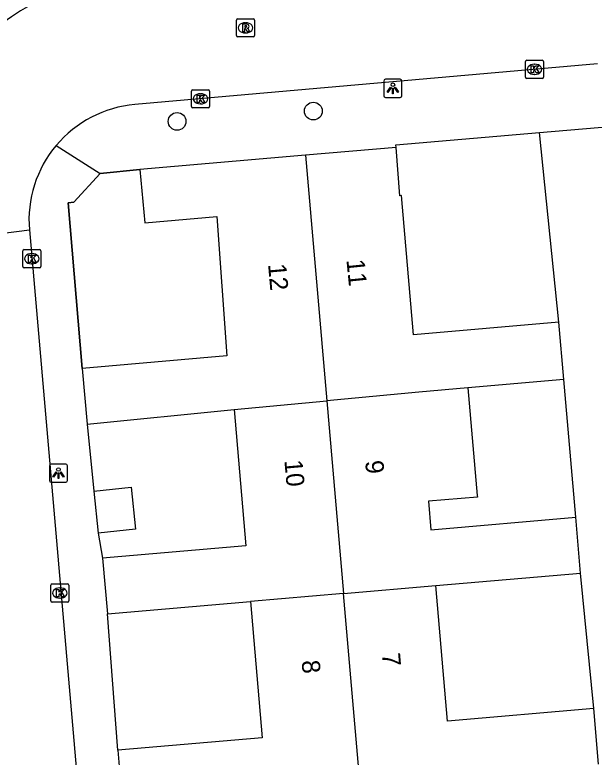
# Model space of a CAD drawing. Extents: x 162990 to 165007, y 383433 to 384336.
# Drawn here: x 164115.78 to 164147.72, y 383883.37 to 383924.27 of the extents above; entities that cross this region are included whole.
import ezdxf

# ---------------------------------------------------------------- set-up
doc = ezdxf.new("R2010")
doc.units = 0
for name, color, linetype in [('IMGEO_Boom', 7, 'Continuous'), ('IMGEO_Kolk', 7, 'Continuous'), ('IMGEO_Lichtpunt', 7, 'Continuous'), ('IMGEO_Muur', 7, 'Continuous'), ('IMGEO_Pand', 7, 'Continuous'), ('IMGEO_Pand_nummerreeks', 7, 'Continuous'), ('IMGEO_Rijbaan_lokaal_open', 7, 'Continuous'), ('IMGEO_Rioolput', 7, 'Continuous'), ('IMGEO_Voetpad_open', 7, 'Continuous')]:
    doc.layers.add(name, color=color, linetype=linetype)

msp = doc.modelspace()

# ---------------------------------------------------------------- linework, layer by layer
at = {"layer": 'IMGEO_Boom'}
for centre in [(164132.236, 383918.967), (164124.727, 383918.401)]:
    msp.add_circle(centre, 0.489, dxfattribs=at)
at = {"layer": 'IMGEO_Kolk'}
for p, q in [((164143.931, 383920.842), (164143.931, 383921.694)), ((164144.006, 383921.768), (164144.858, 383921.768)), ((164144.932, 383921.694), (164144.932, 383920.842)), ((164144.419, 383921.548), (164144.444, 383921.548)), ((164144.858, 383920.768), (164144.006, 383920.768)), ((164144.442, 383920.988), (164144.417, 383920.988)), ((164125.518, 383919.221), (164125.518, 383920.073)), ((164125.593, 383920.147), (164126.445, 383920.147)), ((164126.519, 383920.073), (164126.519, 383919.221)), ((164126.006, 383919.927), (164126.031, 383919.927)), ((164126.445, 383919.147), (164125.593, 383919.147)), ((164126.029, 383919.367), (164126.004, 383919.367)), ((164116.217, 383910.409), (164116.217, 383911.261)), ((164116.292, 383911.335), (164117.144, 383911.335)), ((164116.705, 383911.115), (164116.73, 383911.115)), ((164117.218, 383911.261), (164117.218, 383910.409)), ((164116.728, 383910.555), (164116.703, 383910.555)), ((164117.144, 383910.335), (164116.292, 383910.335)), ((164117.768, 383891.988), (164117.768, 383892.84)), ((164117.843, 383892.914), (164118.695, 383892.914)), ((164118.256, 383892.694), (164118.281, 383892.694)), ((164118.769, 383892.84), (164118.769, 383891.988)), ((164118.695, 383891.914), (164117.843, 383891.914)), ((164118.279, 383892.134), (164118.254, 383892.134))]:
    msp.add_line(p, q, dxfattribs=at)
for points in [[(164143.931, 383920.842), (164143.931, 383921.694)], [(164144.006, 383921.768), (164144.858, 383921.768)], [(164144.932, 383921.694), (164144.932, 383920.842)], [(164144.252, 383921.468), (164144.375, 383921.468), (164144.375, 383921.317), (164144.505, 383921.468), (164144.669, 383921.468), (164144.523, 383921.317), (164144.676, 383921.068), (164144.524, 383921.068), (164144.439, 383921.232), (164144.375, 383921.165), (164144.375, 383921.068), (164144.252, 383921.068), (164144.252, 383921.468)], [(164144.858, 383920.768), (164144.006, 383920.768)], [(164125.518, 383919.221), (164125.518, 383920.073)], [(164125.593, 383920.147), (164126.445, 383920.147)], [(164126.519, 383920.073), (164126.519, 383919.221)], [(164125.839, 383919.847), (164125.962, 383919.847), (164125.962, 383919.696), (164126.092, 383919.847), (164126.256, 383919.847), (164126.11, 383919.696), (164126.263, 383919.447), (164126.111, 383919.447), (164126.026, 383919.611), (164125.962, 383919.544), (164125.962, 383919.447), (164125.839, 383919.447), (164125.839, 383919.847)], [(164126.445, 383919.147), (164125.593, 383919.147)], [(164116.217, 383910.409), (164116.217, 383911.261)], [(164116.292, 383911.335), (164117.144, 383911.335)], [(164116.538, 383911.035), (164116.661, 383911.035), (164116.661, 383910.884), (164116.791, 383911.035), (164116.955, 383911.035), (164116.809, 383910.884), (164116.962, 383910.635), (164116.81, 383910.635), (164116.725, 383910.799), (164116.661, 383910.732), (164116.661, 383910.635), (164116.538, 383910.635), (164116.538, 383911.035)], [(164117.218, 383911.261), (164117.218, 383910.409)], [(164117.144, 383910.335), (164116.292, 383910.335)], [(164117.768, 383891.988), (164117.768, 383892.84)], [(164117.843, 383892.914), (164118.695, 383892.914)], [(164118.089, 383892.614), (164118.212, 383892.614), (164118.212, 383892.463), (164118.342, 383892.614), (164118.506, 383892.614), (164118.36, 383892.463), (164118.513, 383892.214), (164118.361, 383892.214), (164118.276, 383892.378), (164118.212, 383892.311), (164118.212, 383892.214), (164118.089, 383892.214), (164118.089, 383892.614)], [(164118.769, 383892.84), (164118.769, 383891.988)], [(164118.695, 383891.914), (164117.843, 383891.914)]]:
    msp.add_lwpolyline(points, dxfattribs=at)
for centre, start, end in [((164144.008, 383921.692), 91.552, 178.448), ((164144.008, 383921.692), 91.552, 178.448), ((164144.856, 383921.692), 1.552, 88.448), ((164144.856, 383921.692), 1.552, 88.448), ((164144.008, 383920.844), 181.552, 268.448), ((164144.008, 383920.844), 181.552, 268.448), ((164144.856, 383920.844), 271.552, 358.448), ((164144.856, 383920.844), 271.552, 358.448), ((164125.595, 383920.071), 91.552, 178.448), ((164125.595, 383920.071), 91.552, 178.448), ((164126.443, 383920.071), 1.552, 88.448), ((164126.443, 383920.071), 1.552, 88.448), ((164125.595, 383919.223), 181.552, 268.448), ((164125.595, 383919.223), 181.552, 268.448), ((164126.443, 383919.223), 271.552, 358.448), ((164126.443, 383919.223), 271.552, 358.448), ((164116.294, 383911.259), 91.552, 178.448), ((164116.294, 383911.259), 91.552, 178.448), ((164117.142, 383911.259), 1.552, 88.448), ((164117.142, 383911.259), 1.552, 88.448), ((164116.294, 383910.411), 181.552, 268.448), ((164116.294, 383910.411), 181.552, 268.448), ((164117.142, 383910.411), 271.552, 358.448), ((164117.142, 383910.411), 271.552, 358.448), ((164117.845, 383892.838), 91.552, 178.448), ((164117.845, 383892.838), 91.552, 178.448), ((164118.693, 383892.838), 1.552, 88.448), ((164118.693, 383892.838), 1.552, 88.448), ((164117.845, 383891.99), 181.552, 268.448), ((164117.845, 383891.99), 181.552, 268.448), ((164118.693, 383891.99), 271.552, 358.448), ((164118.693, 383891.99), 271.552, 358.448)]:
    msp.add_arc(centre, 0.0765, start, end, dxfattribs=at)
for centre, major_axis, ratio, start_param, end_param in [((164144.418, 383921.268), (-0.387, 0.002), 0.722429, 4.712389, 7.853982), ((164144.443, 383921.268), (-0.39, 0.002), 0.717154, 1.570796, 4.712389), ((164126.005, 383919.647), (-0.387, 0.002), 0.722429, 4.712389, 7.853982), ((164126.03, 383919.647), (-0.39, 0.002), 0.717154, 1.570796, 4.712389), ((164116.704, 383910.835), (-0.387, 0.002), 0.722429, 4.712389, 7.853982), ((164116.729, 383910.835), (-0.39, 0.002), 0.717154, 1.570796, 4.712389), ((164118.255, 383892.414), (-0.387, 0.002), 0.722429, 4.712389, 7.853982), ((164118.28, 383892.414), (-0.39, 0.002), 0.717154, 1.570796, 4.712389)]:
    msp.add_ellipse(centre, major_axis=major_axis, ratio=ratio, start_param=start_param, end_param=end_param, dxfattribs=at)
at = {"layer": 'IMGEO_Lichtpunt'}
for p, q in [((164136.122, 383920.624), (164136.122, 383919.817)), ((164136.122, 383920.624), (164136.122, 383919.817)), ((164137.024, 383920.719), (164136.216, 383920.719)), ((164137.024, 383920.719), (164136.216, 383920.719)), ((164137.118, 383919.817), (164137.118, 383920.624)), ((164137.118, 383919.817), (164137.118, 383920.624)), ((164136.216, 383919.723), (164137.024, 383919.723)), ((164136.216, 383919.723), (164137.024, 383919.723)), ((164118.59, 383899.517), (164117.782, 383899.517)), ((164118.59, 383899.517), (164117.782, 383899.517)), ((164117.688, 383899.422), (164117.688, 383898.615)), ((164117.688, 383899.422), (164117.688, 383898.615)), ((164118.684, 383898.615), (164118.684, 383899.422)), ((164118.684, 383898.615), (164118.684, 383899.422)), ((164117.782, 383898.521), (164118.59, 383898.521)), ((164117.782, 383898.521), (164118.59, 383898.521))]:
    msp.add_line(p, q, dxfattribs=at)
for points in [[(164136.496, 383920.288), (164136.535, 383920.26), (164136.347, 383919.998), (164136.309, 383920.025), (164136.496, 383920.288)], [(164136.598, 383920.24), (164136.645, 383920.24), (164136.645, 383919.918), (164136.598, 383919.918), (164136.598, 383920.24)], [(164136.708, 383920.26), (164136.746, 383920.287), (164136.933, 383920.025), (164136.894, 383919.997), (164136.708, 383920.26)], [(164118.062, 383899.086), (164118.101, 383899.058), (164117.913, 383898.796), (164117.875, 383898.823), (164118.062, 383899.086)], [(164118.164, 383899.038), (164118.211, 383899.038), (164118.211, 383898.716), (164118.164, 383898.716), (164118.164, 383899.038)], [(164118.274, 383899.058), (164118.312, 383899.085), (164118.499, 383898.823), (164118.46, 383898.795), (164118.274, 383899.058)]]:
    msp.add_lwpolyline(points, dxfattribs=at)
for centre in [(164136.621, 383920.422), (164118.187, 383899.22)]:
    msp.add_circle(centre, 0.0994, dxfattribs=at)
for centre, start, end in [((164136.216, 383920.624), 90, 180), ((164136.216, 383920.624), 90, 180), ((164137.024, 383920.624), 0, 90), ((164137.024, 383920.624), 0, 90), ((164136.216, 383919.817), 180, 270), ((164136.216, 383919.817), 180, 270), ((164137.024, 383919.817), 270, 0), ((164137.024, 383919.817), 270, 360), ((164117.782, 383899.422), 90, 180), ((164117.782, 383899.422), 90, 180), ((164118.59, 383899.422), 0, 90), ((164118.59, 383899.422), 0, 90), ((164117.782, 383898.615), 180, 270), ((164117.782, 383898.615), 180, 270), ((164118.59, 383898.615), 270, 0), ((164118.59, 383898.615), 270, 360)]:
    msp.add_arc(centre, 0.0946, start, end, dxfattribs=at)
at = {"layer": 'IMGEO_Muur'}
msp.add_lwpolyline([(164122.681, 383915.75), (164120.486, 383915.527), (164119.044, 383913.941), (164118.717, 383913.909), (164119.496, 383904.791)], dxfattribs=at)
at = {"layer": 'IMGEO_Pand'}
for points in [[(164136.794, 383916.96), (164131.8, 383916.532)], [(164145.774, 383907.331), (164137.766, 383906.641), (164137.104, 383914.309), (164137.004, 383914.3), (164136.794, 383916.96)], [(164131.8, 383916.532), (164122.681, 383915.75)], [(164131.8, 383916.532), (164132.977, 383903.01)], [(164122.681, 383915.75), (164122.95, 383912.814), (164126.915, 383913.154), (164127.477, 383905.475), (164119.496, 383904.791)], [(164146.046, 383904.175), (164145.774, 383907.331)], [(164119.496, 383904.791), (164119.774, 383901.72)], [(164146.046, 383904.175), (164140.761, 383903.719)], [(164140.761, 383903.719), (164138.06, 383903.486), (164132.977, 383903.01)], [(164140.761, 383903.719), (164141.272, 383897.795), (164141.28, 383897.704), (164138.579, 383897.471), (164138.715, 383895.898), (164146.704, 383896.588)], [(164127.869, 383902.531), (164132.977, 383903.01)], [(164132.977, 383903.01), (164133.901, 383892.386)], [(164119.774, 383901.72), (164127.869, 383902.531)], [(164127.869, 383902.531), (164128.517, 383895.019), (164120.618, 383894.338)], [(164120.14, 383898.034), (164122.196, 383898.24), (164122.428, 383895.925), (164120.372, 383895.719)], [(164120.14, 383898.034), (164120.372, 383895.719)], [(164146.97, 383893.51), (164146.704, 383896.588)], [(164120.618, 383894.338), (164120.883, 383891.267)], [(164138.984, 383892.821), (164146.97, 383893.51)], [(164133.901, 383892.386), (164138.984, 383892.821)], [(164147.693, 383886.054), (164139.628, 383885.358), (164138.984, 383892.821)], [(164133.901, 383892.386), (164128.777, 383891.948)], [(164134.82, 383881.83), (164133.901, 383892.386)], [(164120.883, 383891.267), (164128.777, 383891.948)], [(164128.777, 383891.948), (164129.424, 383884.44), (164121.454, 383883.752)], [(164147.957, 383882.992), (164147.693, 383886.054)], [(164121.454, 383883.752), (164121.719, 383880.671)]]:
    msp.add_lwpolyline(points, dxfattribs=at)
at = {"layer": 'IMGEO_Rijbaan_lokaal_open'}
for points in [[(164147.893, 383921.573), (164122.394, 383919.329)], [(164109.534, 383911.526), (164116.584, 383912.426)], [(164116.584, 383912.426), (164122.002, 383850.22)]]:
    msp.add_lwpolyline(points, dxfattribs=at)
for centre, radius, start, end in [((164123.191, 383912.75), 13.711, 106.0402, 185.1195), ((164122.959, 383912.954), 6.4, 95.0649, 139.8923), ((164122.96, 383912.958), 6.398, 139.9255, 184.7712)]:
    msp.add_arc(centre, radius, start, end, dxfattribs=at)
at = {"layer": 'IMGEO_Rioolput'}
for p, q in [((164128.071, 383924.055), (164128.923, 383924.055)), ((164127.996, 383923.129), (164127.996, 383923.981)), ((164128.484, 383923.835), (164128.509, 383923.835)), ((164128.997, 383923.981), (164128.997, 383923.129)), ((164128.507, 383923.275), (164128.482, 383923.275)), ((164128.923, 383923.055), (164128.071, 383923.055))]:
    msp.add_line(p, q, dxfattribs=at)
for points in [[(164128.071, 383924.055), (164128.923, 383924.055)], [(164127.996, 383923.129), (164127.996, 383923.981)], [(164128.585, 383923.753), (164128.333, 383923.755), (164128.333, 383923.355)], [(164128.511, 383923.674), (164128.457, 383923.674), (164128.457, 383923.593)], [(164128.997, 383923.981), (164128.997, 383923.129)], [(164128.333, 383923.355), (164128.457, 383923.355), (164128.457, 383923.517), (164128.468, 383923.517)], [(164128.457, 383923.593), (164128.509, 383923.593)], [(164128.515, 383923.488), (164128.586, 383923.355), (164128.726, 383923.355), (164128.661, 383923.481)], [(164128.923, 383923.055), (164128.071, 383923.055)]]:
    msp.add_lwpolyline(points, dxfattribs=at)
for centre, radius, start, end in [((164128.073, 383923.979), 0.0765, 91.552, 178.448), ((164128.073, 383923.979), 0.0765, 91.552, 178.448), ((164128.921, 383923.979), 0.0765, 1.552, 88.448), ((164128.921, 383923.979), 0.0765, 1.552, 88.448), ((164128.517, 383923.578), 0.0964, 77.0061, 93.1865), ((164128.531, 383923.635), 0.0378, 276.6634, 79.6772), ((164128.584, 383923.643), 0.109, 350.3612, 89.416), ((164128.467, 383923.464), 0.0533, 26.0293, 88.6989), ((164128.493, 383923.782), 0.19, 274.7715, 282.9687), ((164128.582, 383923.643), 0.112, 277.5842, 350.9817), ((164128.566, 383923.428), 0.108, 29.5134, 73.7905), ((164128.073, 383923.131), 0.0765, 181.552, 268.448), ((164128.073, 383923.131), 0.0765, 181.552, 268.448), ((164128.921, 383923.131), 0.0765, 271.552, 358.448), ((164128.921, 383923.131), 0.0765, 271.552, 358.448)]:
    msp.add_arc(centre, radius, start, end, dxfattribs=at)
for centre, major_axis, ratio, start_param, end_param in [((164128.483, 383923.555), (-0.387, 0.002), 0.722429, 4.712389, 7.853982), ((164128.508, 383923.555), (-0.39, 0.002), 0.717154, 1.570796, 4.712389)]:
    msp.add_ellipse(centre, major_axis=major_axis, ratio=ratio, start_param=start_param, end_param=end_param, dxfattribs=at)
at = {"layer": 'IMGEO_Voetpad_open'}
for points in [[(164144.711, 383917.794), (164148.804, 383918.144)], [(164136.794, 383916.96), (164136.782, 383917.1), (164144.711, 383917.794)], [(164145.774, 383907.331), (164144.711, 383917.794)], [(164118.064, 383917.077), (164120.486, 383915.527)], [(164119.496, 383904.791), (164118.717, 383913.909), (164119.044, 383913.941), (164120.486, 383915.527)], [(164120.486, 383915.527), (164122.681, 383915.75)], [(164146.704, 383896.588), (164146.046, 383904.175)], [(164119.774, 383901.72), (164120.14, 383898.034)], [(164120.372, 383895.719), (164120.618, 383894.338)], [(164147.693, 383886.054), (164146.97, 383893.51)], [(164121.454, 383883.752), (164120.883, 383891.267)]]:
    msp.add_lwpolyline(points, dxfattribs=at)

# ---------------------------------------------------------------- texts
at = {"layer": 'IMGEO_Pand_nummerreeks'}
for s, rotation, p in [('11', 275.6778, (164134.059, 383910.765)), ('12', 274.9288, (164129.742, 383910.525)), ('10', 274.9302, (164130.64, 383899.721)), ('9', 274.933, (164135.095, 383899.685)), ('7', 274.932, (164136.015, 383889.082)), ('8', 274.9253, (164131.588, 383888.681))]:
    msp.add_text(s, height=1, rotation=rotation, dxfattribs=at).set_placement(p)

doc.saveas('drawing.dxf')
